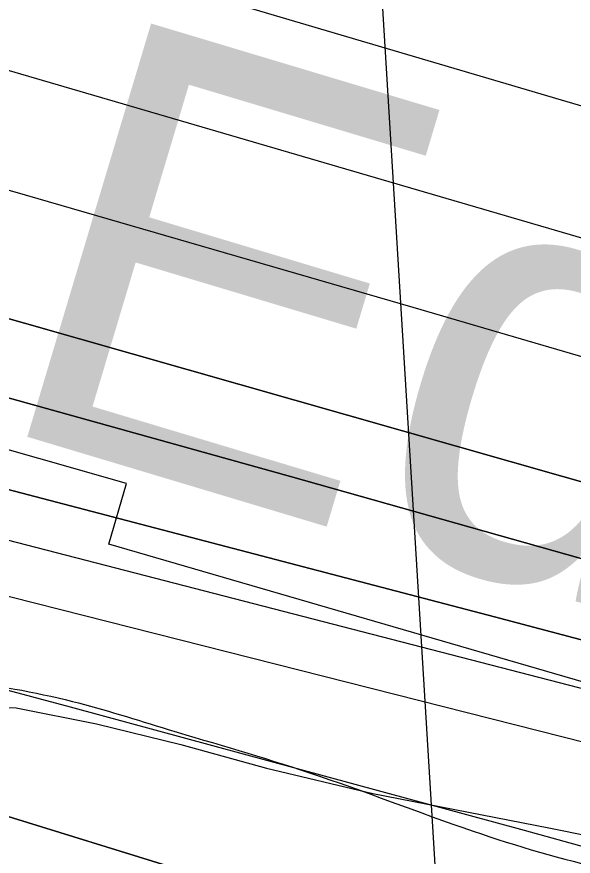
# Model space of a CAD drawing. Extents: x 3823584 to 3861785, y 301729 to 327625.
# Drawn here: x 3855278.1 to 3855385.2, y 316917.4 to 317078.9 of the extents above; entities that cross this region are included whole.
import ezdxf

# ---------------------------------------------------------------- set-up
doc = ezdxf.new("R2010")
doc.units = 0
for name, color, linetype in [('V-RIVR-EDGE', 7, 'Continuous'), ('V-RIVR-IDEN', 7, 'Continuous'), ('V-ROAD-CNTR', 7, 'Continuous'), ('V-RRAP-RVMT', 7, 'Continuous'), ('V-SITE-VEGE', 7, 'Continuous'), ('V-TOPO-DPTH', 7, 'Continuous'), ('V-TOPO-MAJR', 7, 'Continuous'), ('V-TOPO-MINR', 7, 'Continuous'), ('V-TOPO-WATR', 7, 'Continuous'), ('V-UTIL-LINE', 7, 'Continuous'), ('V-WETL-SWMP', 7, 'Continuous')]:
    doc.layers.add(name, color=color, linetype=linetype)

msp = doc.modelspace()

# ---------------------------------------------------------------- linework, layer by layer
at = {"layer": 'V-RIVR-EDGE'}
msp.add_spline([(3842841.54, 321100.24), (3842868.29, 321083.92), (3842887.69, 321072.7), (3842926.5, 321056.09), (3842950.74, 321041.46), (3842972.07, 321024.42), (3842988.05, 321006.41), (3843009.86, 320988.87), (3843033.13, 320971.33), (3843055.43, 320956.71), (3843078.72, 320946.45), (3843098.13, 320940.09), (3843142.74, 320915.7), (3843156.32, 320906.92), (3843166.98, 320897.67), (3843193.66, 320884.49), (3843216.46, 320873.26), (3843237.3, 320859.62), (3843254.76, 320849.37), (3843280.47, 320837.65), (3843294.05, 320828.88), (3843315.38, 320815.71), (3843374.55, 320782.06), (3843408.02, 320767.41), (3843439.07, 320753.73), (3843485.14, 320729.34), (3843531.71, 320707.37), (3843569.06, 320691.25), (3843614.17, 320670.26), (3843636.48, 320659.03), (3843664.61, 320642.45), (3843700.97, 320618.08), (3843732.49, 320598.58), (3843761.6, 320586.36), (3843794.59, 320574.63), (3843841.18, 320559.46), (3843869.32, 320549.19), (3843896, 320537.47), (3843934.8, 320517.95), (3843983.78, 320488.69), (3844036.64, 320460.88), (3844067.7, 320450.6), (3844099.23, 320437.41), (3844147.26, 320416.41), (3844198.68, 320395.4), (3844231.66, 320378.81), (3844260.77, 320365.62), (3844285.5, 320350.02), (3844318.47, 320330.03), (3844340.78, 320316.86), (3844370.36, 320301.25), (3844413.05, 320281.72), (3844464.95, 320257.79), (3844507.63, 320235.35), (3844559.53, 320209.48), (3844611.93, 320186.53), (3844641.52, 320173.83), (3844659.97, 320172.81), (3844685.7, 320168.38), (3844698.8, 320165.92), (3844709.96, 320162.49), (3844717.73, 320161.01), (3844736.17, 320157.08), (3844761.89, 320148.76), (3844788.58, 320138.5), (3844802.15, 320129.24), (3844822.99, 320110.73), (3844840.44, 320098.06), (3844854.99, 320090.26), (3844877.31, 320083.89), (3844898.18, 320078.01), (3844924.88, 320075.51), (3844948.18, 320067.69), (3844995.24, 320051.06), (3845092.74, 320004.68), (3845127.18, 319991), (3845178.6, 319966.59), (3845233.9, 319942.66), (3845254.29, 319937.27), (3845267.87, 319931.4), (3845279.99, 319924.09), (3845291.12, 319907.55), (3845303.7, 319889.55), (3845313.88, 319880.79), (3845344.43, 319860.31), (3845386.13, 319837.38), (3845433.18, 319812.5), (3845466.17, 319798.82), (3845499.64, 319785.63), (3845540.39, 319768.04), (3845605.4, 319740.69), (3845645.65, 319717.28), (3845675.73, 319707), (3845744.63, 319679.15), (3845798.47, 319656.2), (3845841.17, 319641.04), (3845897.94, 319619.04), (3845920.25, 319608.3), (3845955.66, 319592.19), (3845983.32, 319582.41), (3846002.73, 319576.53), (3846033.78, 319566.74), (3846064.36, 319558.41), (3846131.3, 319529.11), (3846195.83, 319504.18), (3846263.75, 319476.33), (3846288.98, 319466.56), (3846319.07, 319458.23), (3846370.01, 319439.16), (3846428.25, 319422.51), (3846482.1, 319400.03), (3846515.07, 319381.01), (3846564.07, 319360.01), (3846597.56, 319350.21), (3846665.5, 319330.62), (3846718.38, 319312.03), (3846778.55, 319290.52), (3846834.34, 319268.04), (3846872.67, 319254.83), (3846921.21, 319243.06), (3847037.63, 319189.35), (3847098.28, 319169.29), (3847179.32, 319142.38), (3847206.49, 319132.6), (3847242.87, 319117.46), (3847278.29, 319102.8), (3847312.72, 319083.29), (3847329.2, 319070.14), (3847340.84, 319063.79), (3847386.92, 319043.77), (3847433.02, 319027.14), (3847490.78, 319016.8), (3847613.54, 318972.79), (3847679.04, 318948.35), (3847756.19, 318921.93), (3847807.62, 318903.84), (3847852.26, 318889.64), (3847964.37, 318857.31), (3847994.45, 318845.1), (3848035.69, 318830.43), (3848071.11, 318817.71), (3848100.22, 318808.42), (3848132.73, 318796.68), (3848146.3, 318786.45), (3848169.58, 318772.31), (3848183.66, 318769.36), (3848198.22, 318769.32), (3848227.38, 318777.51), (3848252.65, 318783.27), (3848268.19, 318783.23), (3848285.67, 318780.28), (3848300.7, 318773.44), (3848320.58, 318760.76), (3848336.57, 318746.64), (3848351.59, 318729.61), (3848359.33, 318720.85), (3848374.86, 318714.01), (3848388.94, 318713), (3848400.1, 318708.6), (3848422.89, 318694.95), (3848448.13, 318689.55), (3848489.37, 318672.93), (3848523.33, 318658.77), (3848566.5, 318641.66), (3848605.32, 318627.97), (3848647.05, 318615.24), (3848684.42, 318603.49), (3848723.24, 318590.77), (3848769.33, 318574.63), (3848833.37, 318546.79), (3848867.81, 318533.11), (3848904.69, 318518.93), (3848947.38, 318502.31), (3849001.72, 318482.27), (3849103.63, 318452.88), (3849156.53, 318438.18), (3849190.02, 318429.35), (3849235.14, 318411.76), (3849274.43, 318394.67), (3849315.2, 318382.42), (3849365.19, 318370.16), (3849404.02, 318364.24), (3849440.42, 318352.49), (3849487, 318339.26), (3849538.93, 318322.62), (3849582.11, 318306.98), (3849620.93, 318293.77), (3849669.93, 318277.62), (3849700.99, 318268.8), (3849752.44, 318257.99), (3849805.35, 318245.72), (3849854.86, 318234.91), (3849902.42, 318222.17), (3849946.58, 318209.92), (3850026.17, 318188.36), (3850056.74, 318179.05), (3850089.25, 318168.77), (3850137.3, 318155.06), (3850179.52, 318142.33), (3850231.45, 318129.57), (3850317.33, 318099.25), (3850383.82, 318081.12), (3850420.7, 318073.26), (3850467.79, 318064.88), (3850492.56, 318064.82), (3850504.21, 318063.34), (3850532.84, 318055.01), (3850621.66, 318032.94), (3850687.18, 318019.66), (3850711.46, 318016.2), (3850744.95, 318010.78), (3850789.61, 318002.41), (3850833.79, 317995.99), (3850862.43, 317991.55), (3850891.55, 317985.65), (3850937.66, 317972.91), (3850986.17, 317954.33), (3851054.57, 317923.57), (3851080.28, 317912.82), (3851106.97, 317904.5), (3851143.37, 317893.24), (3851177.33, 317879.07), (3851200.63, 317876.1), (3851236.57, 317875.53), (3851266.18, 317872.06), (3851272.5, 317872.53), (3851284.18, 317883.67), (3851289.53, 317886.08), (3851297.79, 317887.52), (3851306.04, 317885.55), (3851313.8, 317881.16), (3851326.39, 317866.56), (3851330.75, 317862.18), (3851336.08, 317859.26), (3851351.62, 317859.7), (3851365.7, 317855.78), (3851396.27, 317846.97), (3851418.11, 317840.11), (3851434.6, 317835.22), (3851457.9, 317830.79), (3851490.91, 317825.85), (3851530.71, 317814.58), (3851551.1, 317810.65), (3851594.78, 317800.83), (3851617.59, 317795.43), (3851653.02, 317786.11), (3851683.59, 317778.27), (3851733.59, 317766.97), (3851760.77, 317761.08), (3851796.67, 317749.34), (3851824.34, 317742.47), (3851840.85, 317741.46), (3851930.16, 317723.27), (3851979.66, 317710.03), (3852014.61, 317701.2), (3852052.94, 317687.03), (3852078.17, 317678.71), (3852111.17, 317670.37), (3852145.63, 317661.06), (3852223.29, 317645.81), (3852251.45, 317642.83), (3852298.54, 317634.46), (3852318.43, 317629.55), (3852350.95, 317622.19), (3852383.47, 317615.31), (3852407.26, 317610.39), (3852442.2, 317600.59), (3852460.64, 317596.18), (3852492.2, 317591.73), (3852557.72, 317577.97), (3852588.79, 317572.06), (3852639.75, 317557.37), (3852677.11, 317546.59), (3852709.15, 317539.23), (3852778.08, 317526.92), (3852828.07, 317515.62), (3852866.41, 317507.27), (3852903.3, 317498.93), (3852971.25, 317485.16), (3853029.5, 317471.42), (3853053.78, 317470.39), (3853067.86, 317472.29), (3853084.86, 317471.77), (3853119.33, 317467.31), (3853178.57, 317463.28), (3853226.64, 317460.73), (3853283.45, 317456.71), (3853309.66, 317454.21), (3853332.96, 317449.79), (3853373.74, 317444.34), (3853420.84, 317440.83), (3853438.81, 317442.72), (3853449.5, 317445.13), (3853457.28, 317446.08), (3853468.93, 317445.56), (3853484.47, 317444.07), (3853505.82, 317439.16), (3853578.12, 317413.24), (3853649.43, 317382.96), (3853665.45, 317380.49), (3853691.67, 317377.51), (3853715.93, 317370.65), (3853745.04, 317356.98), (3853758.63, 317353.55), (3853777.08, 317353.5), (3853792.14, 317354.44), (3853804.76, 317353.92), (3853814.96, 317351.95), (3853825.15, 317349.01), (3853833.87, 317342.19), (3853838.21, 317330.04), (3853842.54, 317313.52), (3853842.52, 317303.32), (3853841.03, 317290.21), (3853837.11, 317275.65), (3853833.19, 317261.09), (3853832.69, 317256.72), (3853833.17, 317253.81), (3853842.87, 317249.9), (3853850.64, 317251.34), (3853861.83, 317258.6), (3853874.48, 317267.79), (3853878.87, 317274.58), (3853885.71, 317293.5), (3853891.57, 317305.14), (3853902.76, 317314.83), (3853910.54, 317318.21), (3853925.6, 317319.63), (3853947.94, 317317.63), (3853964.92, 317312.73), (3853976.07, 317304.93), (3853977.03, 317301.53), (3853977.02, 317295.7), (3853962.85, 317260.77), (3853962.36, 317259.32), (3853973.52, 317254.92), (3853974.49, 317255.89), (3853985.22, 317273.83), (3853996.42, 317286.43), (3854006.15, 317291.26), (3854013.92, 317293.18), (3854024.12, 317293.16), (3854039.17, 317291.18), (3854062.47, 317286.75), (3854090.13, 317278.43), (3854103.23, 317272.57), (3854117.78, 317267.67), (3854137.68, 317261.31), (3854149.32, 317256.91), (3854160.49, 317255.91), (3854172.62, 317252), (3854187.67, 317249.53), (3854208.54, 317244.63), (3854239.6, 317237.75), (3854270.19, 317233.79), (3854295.44, 317235.18), (3854316.8, 317231.25), (3854345.92, 317224.38), (3854376.5, 317215.07), (3854404.64, 317204.32), (3854422.57, 317192.13), (3854456.04, 317175.05), (3854479.32, 317164.31), (3854512.32, 317155), (3854552.61, 317144.22), (3854583.67, 317137.83), (3854607.93, 317128.54), (3854626.37, 317122.18), (3854651.13, 317119.69), (3854669.1, 317119.65), (3854682.2, 317117.68), (3854697.73, 317112.78), (3854731.21, 317101.53), (3854780.71, 317084.41), (3854814.68, 317075.1), (3854853.5, 317062.38), (3854876.8, 317059.4), (3854908.37, 317059.33), (3854930.21, 317053.93), (3854954.47, 317045.13), (3854992.8, 317031.92), (3855018.52, 317025.54), (3855045.21, 317018.19), (3855069.96, 317011.33), (3855098.59, 317003.01), (3855144.68, 316984.93), (3855179.12, 316967.36), (3855201.43, 316955.16), (3855224.73, 316951.22), (3855238.82, 316951.67), (3855266.5, 316951.12), (3855288.82, 316947.17), (3855307.27, 316941.79), (3855334.44, 316933.46), (3855365.98, 316922.22), (3855391.7, 316914.87), (3855424.23, 316910.42), (3855463.07, 316908.86), (3855500.94, 316903.43), (3855550.93, 316890.68), (3855585.38, 316880.88), (3855613.04, 316870.61), (3855645.05, 316855.97), (3855692.11, 316835.94), (3855730.43, 316816.9), (3855763.9, 316802.74), (3855794.47, 316792.46), (3855845.92, 316779.71), (3855892.02, 316765.51), (3855946.35, 316743.04), (3855993.39, 316714.27), (3856071.47, 316670.37), (3856089.42, 316663.04), (3856107.86, 316658.63), (3856121.44, 316650.82), (3856142.29, 316637.17), (3856156.36, 316630.82), (3856184.49, 316616.67), (3856216.02, 316603), (3856256.29, 316587.84), (3856306.76, 316572.18), (3856351.41, 316562.35), (3856435.85, 316539.32), (3856494.09, 316523.15), (3856538.25, 316510.41), (3856585.8, 316493.3), (3856618.31, 316480.11), (3856653.24, 316468.85), (3856673.14, 316464.43), (3856704.21, 316458.04), (3856732.35, 316449.72), (3856785.74, 316434.04), (3856807.58, 316430.1), (3856837.67, 316423.72), (3856870.18, 316410.52), (3856899.78, 316401.22), (3856934.72, 316389.97), (3857040.99, 316356.2), (3857080.28, 316340.07), (3857124.91, 316321.02), (3857148.67, 316305.91), (3857160.29, 316291.8), (3857170.93, 316274.77), (3857176.23, 316255.82), (3857179.07, 316226.68), (3857180.52, 316221.82), (3857182.43, 316211.61), (3857188.74, 316207.71), (3857198.94, 316207.69), (3857203.8, 316211.56), (3857208.66, 316212.03), (3857222.25, 316208.12), (3857260.08, 316189.57), (3857281.9, 316175.92), (3857296.93, 316167.14), (3857323.6, 316151.05), (3857337.2, 316150.04), (3857353.22, 316150), (3857380.44, 316157.22), (3857385.3, 316161.58), (3857386.3, 316171.29), (3857386.82, 316184.4), (3857392.68, 316197.98), (3857402.41, 316203.79), (3857414.55, 316206.67), (3857433.01, 316206.14), (3857452.42, 316199.78), (3857489.3, 316189.49), (3857539.77, 316176.74), (3857578.12, 316169.84), (3857601.42, 316164.44), (3857617.91, 316157.12), (3857635.85, 316144.45), (3857650.85, 316121.58), (3857656.63, 316103.6), (3857659.02, 316087.08)], degree=3, dxfattribs=at)
at = {"layer": 'V-ROAD-CNTR'}
msp.add_spline([(3854116.13, 316942.4), (3854169.42, 316931.52), (3854298.84, 316901.82), (3854437.58, 316854.58), (3854560.47, 316798.18), (3854671.19, 316730.15), (3854747.11, 316675.95), (3854806.61, 316630.04), (3854875.81, 316567.34), (3854972.81, 316478.01), (3855148.5, 316306.83), (3855485, 315981.59), (3856075.1, 315410.1), (3856623.47, 314884.78), (3857154.48, 314370.37), (3857470.65, 314060.55), (3857747.38, 313795.59), (3858247.58, 313313.32), (3858629.53, 312940.33), (3859041.83, 312538.5), (3859429.79, 312165.72), (3859613.32, 311989.18)], degree=3, dxfattribs=at)
at = {"layer": 'V-RRAP-RVMT'}
msp.add_lwpolyline([(3855944.13, 316758.83), (3855910.33, 316770.35), (3855915.64, 316785.86), (3855894.76, 316793.2), (3855892.29, 316786.97), (3855795.78, 316820.12), (3855667.16, 316875.33), (3855488.39, 316930.68), (3855489.55, 316934.73), (3855397.59, 316956.82), (3855394.72, 316948.7), (3855295.85, 316977.39), (3855299.27, 316989.06), (3855130.92, 317037.08), (3854990.85, 317071.96), (3854983.06, 317056.93), (3854866.67, 317116.7), (3854866.12, 317115.38), (3854789.92, 317144.17), (3854783.03, 317125.77)], dxfattribs=at)
at = {"layer": 'V-SITE-VEGE'}
msp.add_lwpolyline([(3855179.27, 316930.58), (3855189.23, 316926.05), (3855200.88, 316924.42), (3855208.68, 316926.13), (3855213.34, 316929.14), (3855222.47, 316935.68), (3855231.04, 316939.62), (3855238.99, 316942.14), (3855251.88, 316945.36), (3855265.43, 316946.25), (3855277.98, 316945.96), (3855293.5, 316942.86), (3855309.67, 316938.86), (3855326.22, 316934.33), (3855346.64, 316929.46), (3855380.5, 316922.86), (3855396.47, 316919.68)], dxfattribs=at)
at = {"layer": 'V-TOPO-DPTH'}
for points in [[(3854048.38, 317355.26), (3854917.35, 317122.16), (3854926.88, 317119.6), (3854936.4, 317117.01), (3854945.92, 317114.4), (3854955.43, 317111.77), (3854972.9, 317106.92), (3854974.45, 317106.49), (3854976, 317106.07), (3854986.37, 317103.27), (3854992.32, 317101.65), (3854998.28, 317100.01), (3855004.22, 317098.35), (3855010.16, 317096.67), (3855704.65, 316898.92), (3855723.79, 316893.4), (3855742.91, 316887.78), (3855761.99, 316882.02), (3855781.03, 316876.16), (3856448.09, 316668.47)], [(3856448.09, 316668.47), (3855781.03, 316876.16), (3855761.99, 316882.02), (3855742.91, 316887.78), (3855723.79, 316893.4), (3855704.65, 316898.92), (3855010.16, 317096.67), (3855004.22, 317098.35), (3854998.28, 317100.01), (3854992.32, 317101.65), (3854986.37, 317103.27), (3854976, 317106.07), (3854974.45, 317106.49), (3854972.9, 317106.92), (3854955.43, 317111.77), (3854945.92, 317114.4), (3854936.4, 317117.01), (3854926.88, 317119.6), (3854917.35, 317122.16), (3854048.38, 317355.26)], [(3856232.42, 316699.03), (3856133.41, 316732.8), (3856034.15, 316765.84), (3855934.72, 316798.41), (3855748.58, 316858.62), (3855742.1, 316860.68), (3855735.6, 316862.69), (3855729.08, 316864.62), (3855722.54, 316866.51), (3855613.99, 316897.14), (3855553.12, 316914.13), (3855492.19, 316930.88), (3855431.16, 316947.29), (3855370.07, 316963.46), (3855002.92, 317059.5), (3854983.65, 317064.6), (3854964.41, 317069.77), (3854945.19, 317075.04), (3854925.99, 317080.39), (3854138.06, 317302.15)], [(3856232.42, 316699.03), (3856133.41, 316732.8), (3856034.15, 316765.84), (3855934.72, 316798.41), (3855748.58, 316858.62), (3855742.1, 316860.68), (3855735.6, 316862.69), (3855729.08, 316864.62), (3855722.54, 316866.51), (3855613.99, 316897.14), (3855553.12, 316914.13), (3855492.19, 316930.88), (3855431.16, 316947.29), (3855370.07, 316963.46), (3855002.92, 317059.5), (3854983.65, 317064.6), (3854964.41, 317069.77), (3854945.19, 317075.04), (3854925.99, 317080.39), (3854138.06, 317302.15)], [(3854264.27, 317282.87), (3854381.94, 317250.96), (3854499.56, 317218.83), (3854617.09, 317186.38), (3854734.56, 317153.71), (3854949.43, 317093.62), (3854959.42, 317090.85), (3854969.42, 317088.1), (3854979.43, 317085.39), (3854989.44, 317082.71), (3855114.13, 317049.59), (3855186.44, 317030.17), (3855258.68, 317010.5), (3855330.81, 316990.44), (3855402.87, 316970.12), (3855714.33, 316881.42), (3855726.65, 316877.85), (3855738.95, 316874.19), (3855751.22, 316870.42), (3855763.46, 316866.57), (3856470.38, 316640.36)], [(3856470.38, 316640.36), (3855763.46, 316866.57), (3855751.22, 316870.42), (3855738.95, 316874.19), (3855726.65, 316877.85), (3855714.33, 316881.42), (3855402.87, 316970.12), (3855330.81, 316990.44), (3855258.68, 317010.5), (3855186.44, 317030.17), (3855114.13, 317049.59), (3854989.44, 317082.71), (3854979.43, 317085.39), (3854969.42, 317088.1), (3854959.42, 317090.85), (3854949.43, 317093.62), (3854734.56, 317153.71), (3854617.09, 317186.38), (3854499.56, 317218.83), (3854381.94, 317250.96), (3854264.27, 317282.87)], [(3856602.78, 316506.27), (3855749.93, 316778.28), (3855732.11, 316783.94), (3855714.29, 316789.56), (3855696.44, 316795.14), (3855678.59, 316800.69), (3855163.39, 316959.97), (3855128.16, 316970.67), (3855092.86, 316981.13), (3855057.46, 316991.24), (3855021.99, 317001.11), (3854959.87, 317018.07), (3854955.4, 317019.28), (3854950.93, 317020.48), (3854946.46, 317021.66), (3854941.98, 317022.82), (3854893.65, 317035.33), (3854865, 317042.71), (3854836.34, 317050.05), (3854807.66, 317057.34), (3854778.98, 317064.59), (3854065.02, 317244.33)], [(3854324.8, 317217.48), (3854431.8, 317189.06), (3854538.76, 317160.51), (3854645.7, 317131.89), (3854898.35, 317064.13), (3854928.42, 317056.13), (3854958.51, 317048.22), (3854988.64, 317040.43), (3855018.79, 317032.72), (3855692.35, 316862.05), (3855699.03, 316860.33), (3855705.69, 316858.58), (3855712.34, 316856.78), (3855718.99, 316854.95), (3855730.78, 316851.65), (3855732.26, 316851.22), (3855732.99, 316850.99), (3855733.73, 316850.75), (3855753.22, 316844.39), (3855763.68, 316840.93), (3855774.12, 316837.41), (3855784.54, 316833.81), (3855794.93, 316830.14), (3856694.59, 316508.73)], [(3854324.8, 317217.48), (3854431.8, 317189.06), (3854538.76, 317160.51), (3854645.7, 317131.89), (3854898.35, 317064.13), (3854928.42, 317056.13), (3854958.51, 317048.22), (3854988.64, 317040.43), (3855018.79, 317032.72), (3855692.35, 316862.05), (3855699.03, 316860.33), (3855705.69, 316858.58), (3855712.34, 316856.78), (3855718.99, 316854.95), (3855730.78, 316851.65), (3855732.26, 316851.22), (3855732.99, 316850.99), (3855733.73, 316850.75), (3855753.22, 316844.39), (3855763.68, 316840.93), (3855774.12, 316837.41), (3855784.54, 316833.81), (3855794.93, 316830.14), (3856694.59, 316508.73)]]:
    msp.add_lwpolyline(points, dxfattribs=at)
at = {"layer": 'V-TOPO-MAJR'}
msp.add_lwpolyline([(3854074.39, 317370.8), (3854466.32, 317268.59), (3854552.21, 317246.01), (3854638.05, 317223.2), (3854723.8, 317200.06), (3854809.49, 317176.69), (3854959.2, 317135.54), (3854969.98, 317132.57), (3854980.76, 317129.58), (3854991.53, 317126.56), (3855002.29, 317123.53), (3855130.3, 317087.3), (3855205.03, 317066.04), (3855279.73, 317044.63), (3855354.36, 317023), (3855428.94, 317001.22), (3855691.03, 316924.29), (3855719.81, 316915.79), (3855748.58, 316907.23), (3855777.32, 316898.57), (3855806.04, 316889.86), (3856000.57, 316830.48), (3856126.48, 316791.83), (3856252.31, 316752.91)], dxfattribs=at)
at = {"layer": 'V-TOPO-MINR'}
for points in [[(3854058.66, 317423.59), (3854924.1, 317196.01), (3854958.96, 317186.68), (3854993.76, 317177.14), (3855028.47, 317167.29), (3855063.13, 317157.24), (3855563.62, 317009.63), (3855596.57, 316999.85), (3855629.5, 316989.98), (3855662.38, 316979.98), (3855695.24, 316969.9), (3855728.11, 316959.82), (3855761, 316949.84), (3855793.94, 316940.01), (3855826.91, 316930.27), (3856532.3, 316723.59)], [(3854048.38, 317355.26), (3854917.35, 317122.16), (3854926.88, 317119.6), (3854936.4, 317117.01), (3854945.92, 317114.4), (3854955.43, 317111.77), (3854972.9, 317106.92), (3854974.45, 317106.49), (3854976, 317106.07), (3854986.37, 317103.27), (3854992.32, 317101.65), (3854998.28, 317100.01), (3855004.22, 317098.35), (3855010.16, 317096.67), (3855704.65, 316898.92), (3855723.79, 316893.4), (3855742.91, 316887.78), (3855761.99, 316882.02), (3855781.03, 316876.16), (3856448.09, 316668.47)], [(3854325.85, 317330.61), (3854399.64, 317311.12), (3854473.39, 317291.43), (3854942.03, 317165.33), (3854964.6, 317159.18), (3854987.14, 317152.93), (3855009.64, 317146.54), (3855032.11, 317140.05), (3855439.96, 317020.86), (3855492.42, 317005.46), (3855544.87, 316989.97), (3855597.27, 316974.34), (3855649.65, 316958.63), (3855735.74, 316932.69), (3855745.05, 316929.89), (3855754.37, 316927.09), (3855763.68, 316924.28), (3855773, 316921.48), (3855870.43, 316892.21), (3855928.46, 316874.75), (3855986.48, 316857.27), (3856044.48, 316839.74), (3856102.48, 316822.19), (3856738.5, 316629.4)], [(3854138.06, 317302.15), (3854925.99, 317080.39), (3854945.19, 317075.04), (3854964.41, 317069.77), (3854983.65, 317064.6), (3855002.92, 317059.5), (3855370.07, 316963.46), (3855431.16, 316947.29), (3855492.19, 316930.88), (3855553.12, 316914.13), (3855613.99, 316897.14), (3855722.54, 316866.51), (3855729.08, 316864.62), (3855735.6, 316862.69), (3855742.1, 316860.68), (3855748.58, 316858.62), (3855934.72, 316798.41), (3856034.15, 316765.84), (3856133.41, 316732.8), (3856232.42, 316699.03)], [(3854264.27, 317282.87), (3854381.94, 317250.96), (3854499.56, 317218.83), (3854617.09, 317186.38), (3854734.56, 317153.71), (3854949.43, 317093.62), (3854959.42, 317090.85), (3854969.42, 317088.1), (3854979.43, 317085.39), (3854989.44, 317082.71), (3855114.13, 317049.59), (3855186.44, 317030.17), (3855258.68, 317010.5), (3855330.81, 316990.44), (3855402.87, 316970.12), (3855714.33, 316881.42), (3855726.65, 316877.85), (3855738.95, 316874.19), (3855751.22, 316870.42), (3855763.46, 316866.57), (3856470.38, 316640.36)], [(3854044.16, 317270.64), (3854492, 317155.25), (3854569.18, 317135.31), (3854646.33, 317115.3), (3854723.46, 317095.18), (3854800.57, 317074.99), (3854931.79, 317040.53), (3854943.28, 317037.51), (3854954.76, 317034.49), (3854966.25, 317031.46), (3854977.73, 317028.43), (3855200.95, 316969.49), (3855288.42, 316946.12), (3855375.8, 316922.42), (3855463.04, 316898.22), (3855550.19, 316873.68), (3855653.87, 316844.17), (3855689.04, 316833.91), (3855724.12, 316823.33), (3855759.04, 316812.28), (3855793.88, 316800.92), (3855975.09, 316740.49), (3856100.37, 316698.41), (3856225.52, 316655.98)], [(3854264.36, 317252.55), (3854913.09, 317072.92), (3854937.36, 317066.27), (3854961.65, 317059.7), (3854985.98, 317053.26), (3855010.33, 317046.9), (3855534.44, 316911.56), (3855567.79, 316902.84), (3855601.1, 316893.97), (3855634.36, 316884.89), (3855667.57, 316875.67), (3855726.66, 316859.07), (3855730.3, 316858.02), (3855733.93, 316856.95), (3855737.54, 316855.83), (3855741.15, 316854.68), (3855840.42, 316822.42), (3855893.58, 316804.92), (3855946.65, 316787.14), (3855999.58, 316768.94), (3856052.41, 316750.46), (3856712.2, 316516.86)], [(3854324.8, 317217.48), (3854431.8, 317189.06), (3854538.76, 317160.51), (3854645.7, 317131.89), (3854898.35, 317064.13), (3854928.42, 317056.13), (3854958.51, 317048.22), (3854988.64, 317040.43), (3855018.79, 317032.72), (3855692.35, 316862.05), (3855699.03, 316860.33), (3855705.69, 316858.58), (3855712.34, 316856.78), (3855718.99, 316854.95), (3855730.78, 316851.65), (3855732.26, 316851.22), (3855732.99, 316850.99), (3855733.73, 316850.75), (3855753.22, 316844.39), (3855763.68, 316840.93), (3855774.12, 316837.41), (3855784.54, 316833.81), (3855794.93, 316830.14), (3856694.59, 316508.73)]]:
    msp.add_lwpolyline(points, dxfattribs=at)
at = {"layer": 'V-TOPO-WATR'}
msp.add_lwpolyline([(3854065.02, 317244.33), (3854778.98, 317064.59), (3854807.66, 317057.34), (3854836.34, 317050.05), (3854865, 317042.71), (3854893.65, 317035.33), (3854941.98, 317022.82), (3854946.46, 317021.66), (3854950.93, 317020.48), (3854955.4, 317019.28), (3854959.87, 317018.07), (3855021.99, 317001.11), (3855057.46, 316991.24), (3855092.86, 316981.13), (3855128.16, 316970.67), (3855163.39, 316959.97), (3855678.59, 316800.69), (3855696.44, 316795.14), (3855714.29, 316789.56), (3855732.11, 316783.94), (3855749.93, 316778.28), (3856602.78, 316506.27)], dxfattribs=at)
at = {"layer": 'V-UTIL-LINE'}
msp.add_line((3855186.41, 319737.34), (3855361.84, 316862.16), dxfattribs=at)
at = {"layer": 'V-WETL-SWMP'}
for points in [[(3855179.27, 316930.58), (3855189.24, 316926.05), (3855200.88, 316924.42), (3855208.67, 316926.13), (3855213.34, 316929.14), (3855222.47, 316935.68), (3855231.03, 316939.62), (3855238.99, 316942.15), (3855251.88, 316945.36), (3855265.43, 316946.25), (3855277.98, 316945.96), (3855293.5, 316942.86), (3855309.67, 316938.86), (3855326.21, 316934.33)], [(3855326.21, 316934.33), (3855346.64, 316929.46), (3855380.5, 316922.86), (3855396.47, 316919.68)]]:
    msp.add_lwpolyline(points, dxfattribs=at)

# ---------------------------------------------------------------- texts
at = {"layer": 'V-RIVR-IDEN'}
msp.add_text(' Edge', height=83, rotation=343.3121, dxfattribs=at).set_placement((3855241.89, 317009.54))

doc.saveas('drawing.dxf')
